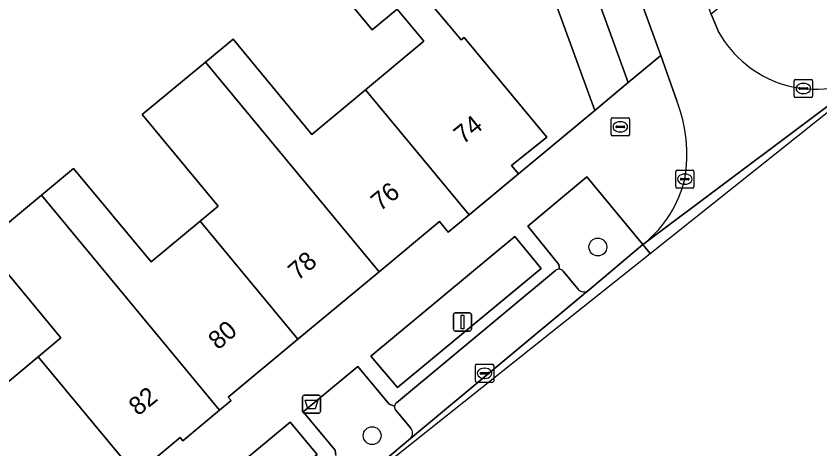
# Model space of a CAD drawing. Extents: x 159262 to 160143, y 383399 to 384319.
# Drawn here: x 159895.98 to 159940.19, y 383682.32 to 383706.1 of the extents above; entities that cross this region are included whole.
import ezdxf

# ---------------------------------------------------------------- set-up
doc = ezdxf.new("R2010")
doc.units = 0
for name, color, linetype in [('IMGEO_Afvalbak', 7, 'Continuous'), ('IMGEO_Boom', 7, 'Continuous'), ('IMGEO_Brandkraan', 7, 'Continuous'), ('IMGEO_Erf', 7, 'Continuous'), ('IMGEO_Groenvoorziening', 7, 'Continuous'), ('IMGEO_Kolk', 7, 'Continuous'), ('IMGEO_Lichtmast', 7, 'Continuous'), ('IMGEO_Pand', 7, 'Continuous'), ('IMGEO_Pand_nummerreeks', 7, 'Continuous'), ('IMGEO_Parkeervlak_open', 7, 'Continuous'), ('IMGEO_Rijbaan_lokaal_gesloten', 7, 'Continuous'), ('IMGEO_Rijbaan_lokaal_open', 7, 'Continuous'), ('IMGEO_Voetpad_open', 7, 'Continuous')]:
    doc.layers.add(name, color=color, linetype=linetype)

msp = doc.modelspace()

# ---------------------------------------------------------------- linework, layer by layer
at = {"layer": 'IMGEO_Afvalbak'}
for p, q in [((159911.832, 383685.28), (159912.622, 383685.28)), ((159912.622, 383685.28), (159911.832, 383685.28)), ((159911.732, 383684.38), (159911.732, 383685.18)), ((159911.732, 383685.18), (159911.732, 383684.38)), ((159912.722, 383685.18), (159912.722, 383684.38)), ((159912.722, 383684.38), (159912.722, 383685.18)), ((159912.622, 383684.28), (159911.832, 383684.28)), ((159911.832, 383684.28), (159912.622, 383684.28))]:
    msp.add_line(p, q, dxfattribs=at)
msp.add_lwpolyline([(159911.875, 383684.994), (159912.579, 383684.994), (159912.43, 383684.524), (159912.024, 383684.524), (159911.875, 383684.994)], dxfattribs=at)
for centre, start, end in [((159911.832, 383685.18), 90, 180), ((159911.832, 383685.18), 90, 180), ((159912.622, 383685.18), 0, 90), ((159912.622, 383685.18), 360, 90), ((159911.832, 383684.38), 180, 270), ((159911.832, 383684.38), 180, 270), ((159912.622, 383684.38), 270, 0), ((159912.622, 383684.38), 270, 0)]:
    msp.add_arc(centre, 0.1, start, end, dxfattribs=at)
at = {"layer": 'IMGEO_Boom'}
for centre in [(159927.977, 383693.412), (159915.562, 383683.053)]:
    msp.add_circle(centre, 0.489, dxfattribs=at)
at = {"layer": 'IMGEO_Brandkraan'}
for p, q in [((159928.711, 383699.587), (159928.711, 383700.439)), ((159928.786, 383700.513), (159929.638, 383700.513)), ((159929.199, 383700.293), (159929.224, 383700.293)), ((159929.712, 383700.439), (159929.712, 383699.587)), ((159928.97, 383700.007), (159928.97, 383700.019)), ((159929.408, 383699.97), (159929.01, 383699.97)), ((159929.013, 383700.056), (159929.411, 383700.056)), ((159929.454, 383700.019), (159929.454, 383700.007)), ((159929.638, 383699.513), (159928.786, 383699.513)), ((159929.222, 383699.733), (159929.197, 383699.733))]:
    msp.add_line(p, q, dxfattribs=at)
for points in [[(159928.711, 383699.587), (159928.711, 383700.439)], [(159928.786, 383700.513), (159929.638, 383700.513)], [(159929.712, 383700.439), (159929.712, 383699.587)], [(159929.638, 383699.513), (159928.786, 383699.513)]]:
    msp.add_lwpolyline(points, dxfattribs=at)
for centre, radius, start, end in [((159928.788, 383700.437), 0.0765, 91.552, 178.448), ((159928.788, 383700.437), 0.0765, 91.552, 178.448), ((159929.636, 383700.437), 0.0765, 1.552, 88.448), ((159929.636, 383700.437), 0.0765, 1.552, 88.448), ((159929.01, 383700.016), 0.0403, 85.8775, 175.7526), ((159929.007, 383700.006), 0.0366, 178.938, 274.7102), ((159929.411, 383700.013), 0.043, 264.8664, 352.4533), ((159929.415, 383700.018), 0.0386, 1.7309, 96.639), ((159928.788, 383699.589), 0.0765, 181.552, 268.448), ((159928.788, 383699.589), 0.0765, 181.552, 268.448), ((159929.636, 383699.589), 0.0765, 271.552, 358.448), ((159929.636, 383699.589), 0.0765, 271.552, 358.448)]:
    msp.add_arc(centre, radius, start, end, dxfattribs=at)
for centre, major_axis, ratio, start_param, end_param in [((159929.198, 383700.013), (-0.387, 0.002), 0.722429, 4.712389, 7.853982), ((159929.223, 383700.013), (-0.39, 0.002), 0.717154, 1.570796, 4.712389)]:
    msp.add_ellipse(centre, major_axis=major_axis, ratio=ratio, start_param=start_param, end_param=end_param, dxfattribs=at)
at = {"layer": 'IMGEO_Erf'}
for points in [[(159918.218, 383707.47), (159920.459, 383704.792), (159920.632, 383704.926), (159925.161, 383699.443), (159923.226, 383697.887), (159923.606, 383697.428), (159927.806, 383700.914), (159922.821, 383714.572)], [(159894.821, 383685.415), (159897.199, 383687.388), (159898.445, 383688.422), (159894.156, 383693.589), (159897.376, 383696.261), (159899.142, 383697.727), (159903.401, 383692.597), (159906.099, 383694.836), (159907.092, 383695.66), (159902.921, 383700.685), (159906.393, 383703.566), (159907.91, 383704.825), (159912.246, 383699.599), (159915.194, 383702.046), (159918.409, 383704.714), (159916.939, 383706.483), (159915.568, 383705.344), (159913.319, 383708.052)]]:
    msp.add_lwpolyline(points, dxfattribs=at)
at = {"layer": 'IMGEO_Groenvoorziening'}
for points in [[(159925.701, 383714.004), (159925.548, 383713.708), (159929.638, 383702.441), (159931.431, 383703.934), (159927.693, 383714.168)], [(159927.377, 383697.267), (159924.127, 383694.553), (159925.83, 383692.453), (159925.86, 383692.195)], [(159927.386, 383690.985), (159927.424, 383691.004), (159927.493, 383691.054), (159930.446, 383693.544), (159927.377, 383697.267)], [(159926.075, 383692.086), (159926.87, 383691.122)], [(159916.791, 383684.665), (159916.499, 383684.779), (159914.773, 383686.855), (159911.777, 383684.363), (159913.533, 383682.255), (159913.574, 383681.959)], [(159917.666, 383683.475), (159916.856, 383684.444)], [(159915.155, 383680.793), (159917.675, 383682.896)]]:
    msp.add_lwpolyline(points, dxfattribs=at)
for points in [[(159916.95, 383685.692), (159924.867, 383692.232), (159923.405, 383693.986), (159915.482, 383687.419)], [(159904.626, 383675.44), (159912.542, 383682.013), (159911.06, 383683.784), (159903.158, 383677.235)]]:
    msp.add_lwpolyline(points, close=True, dxfattribs=at)
for centre, radius, start, end in [((159925.843, 383691.895), 0.3, 39.4348, 86.7974), ((159927.212, 383691.368), 0.421, 215.7866, 294.475), ((159917.096, 383684.635), 0.307, 174.3208, 218.4583), ((159917.379, 383683.181), 0.411, 316.0394, 45.7416)]:
    msp.add_arc(centre, radius, start, end, dxfattribs=at)
at = {"layer": 'IMGEO_Kolk'}
for p, q in [((159938.777, 383701.697), (159938.777, 383702.549)), ((159938.852, 383702.623), (159939.704, 383702.623)), ((159939.778, 383702.549), (159939.778, 383701.697)), ((159939.036, 383702.117), (159939.036, 383702.129)), ((159939.474, 383702.08), (159939.076, 383702.08)), ((159939.079, 383702.166), (159939.477, 383702.166)), ((159939.265, 383702.403), (159939.29, 383702.403)), ((159939.52, 383702.129), (159939.52, 383702.117)), ((159939.704, 383701.623), (159938.852, 383701.623)), ((159939.288, 383701.843), (159939.263, 383701.843)), ((159932.331, 383697.642), (159933.183, 383697.642)), ((159932.256, 383696.716), (159932.256, 383697.568)), ((159932.558, 383697.185), (159932.956, 383697.185)), ((159932.744, 383697.422), (159932.769, 383697.422)), ((159933.257, 383697.568), (159933.257, 383696.716)), ((159932.515, 383697.136), (159932.515, 383697.148)), ((159932.953, 383697.099), (159932.555, 383697.099)), ((159932.767, 383696.862), (159932.742, 383696.862)), ((159932.999, 383697.148), (159932.999, 383697.136)), ((159933.183, 383696.642), (159932.331, 383696.642)), ((159921.247, 383686.052), (159921.247, 383686.904)), ((159921.322, 383686.978), (159922.174, 383686.978)), ((159921.735, 383686.758), (159921.76, 383686.758)), ((159922.248, 383686.904), (159922.248, 383686.052)), ((159921.506, 383686.472), (159921.506, 383686.484)), ((159921.944, 383686.435), (159921.546, 383686.435)), ((159921.549, 383686.521), (159921.947, 383686.521)), ((159921.758, 383686.198), (159921.733, 383686.198)), ((159921.99, 383686.484), (159921.99, 383686.472)), ((159922.174, 383685.978), (159921.322, 383685.978))]:
    msp.add_line(p, q, dxfattribs=at)
for points in [[(159938.777, 383701.697), (159938.777, 383702.549)], [(159938.852, 383702.623), (159939.704, 383702.623)], [(159939.778, 383702.549), (159939.778, 383701.697)], [(159939.704, 383701.623), (159938.852, 383701.623)], [(159932.331, 383697.642), (159933.183, 383697.642)], [(159932.256, 383696.716), (159932.256, 383697.568)], [(159933.257, 383697.568), (159933.257, 383696.716)], [(159933.183, 383696.642), (159932.331, 383696.642)], [(159921.247, 383686.052), (159921.247, 383686.904)], [(159921.322, 383686.978), (159922.174, 383686.978)], [(159922.248, 383686.904), (159922.248, 383686.052)], [(159922.174, 383685.978), (159921.322, 383685.978)]]:
    msp.add_lwpolyline(points, dxfattribs=at)
for centre, radius, start, end in [((159938.854, 383702.547), 0.0765, 91.552, 178.448), ((159938.854, 383702.547), 0.0765, 91.552, 178.448), ((159939.702, 383702.547), 0.0765, 1.552, 88.448), ((159939.702, 383702.547), 0.0765, 1.552, 88.448), ((159939.076, 383702.126), 0.0403, 85.8775, 175.7526), ((159939.073, 383702.116), 0.0366, 178.938, 274.7102), ((159939.477, 383702.123), 0.043, 264.8664, 352.4533), ((159939.481, 383702.128), 0.0386, 1.7309, 96.639), ((159938.854, 383701.699), 0.0765, 181.552, 268.448), ((159938.854, 383701.699), 0.0765, 181.552, 268.448), ((159939.702, 383701.699), 0.0765, 271.552, 358.448), ((159939.702, 383701.699), 0.0765, 271.552, 358.448), ((159932.333, 383697.566), 0.0765, 91.552, 178.448), ((159932.333, 383697.566), 0.0765, 91.552, 178.448), ((159933.181, 383697.566), 0.0765, 1.552, 88.448), ((159933.181, 383697.566), 0.0765, 1.552, 88.448), ((159932.555, 383697.145), 0.0403, 85.8775, 175.7526), ((159932.96, 383697.147), 0.0386, 1.7309, 96.639), ((159932.552, 383697.135), 0.0366, 178.938, 274.7102), ((159932.956, 383697.142), 0.043, 264.8664, 352.4533), ((159932.333, 383696.718), 0.0765, 181.552, 268.448), ((159932.333, 383696.718), 0.0765, 181.552, 268.448), ((159933.181, 383696.718), 0.0765, 271.552, 358.448), ((159933.181, 383696.718), 0.0765, 271.552, 358.448), ((159921.324, 383686.902), 0.0765, 91.552, 178.448), ((159921.324, 383686.902), 0.0765, 91.552, 178.448), ((159922.172, 383686.902), 0.0765, 1.552, 88.448), ((159922.172, 383686.902), 0.0765, 1.552, 88.448), ((159921.546, 383686.481), 0.0403, 85.8775, 175.7526), ((159921.543, 383686.471), 0.0366, 178.938, 274.7102), ((159921.947, 383686.478), 0.043, 264.8664, 352.4533), ((159921.951, 383686.483), 0.0386, 1.7309, 96.639), ((159921.324, 383686.054), 0.0765, 181.552, 268.448), ((159921.324, 383686.054), 0.0765, 181.552, 268.448), ((159922.172, 383686.054), 0.0765, 271.552, 358.448), ((159922.172, 383686.054), 0.0765, 271.552, 358.448)]:
    msp.add_arc(centre, radius, start, end, dxfattribs=at)
for centre, major_axis, ratio, start_param, end_param in [((159939.264, 383702.123), (-0.387, 0.002), 0.722429, 4.712389, 7.853982), ((159939.289, 383702.123), (-0.39, 0.002), 0.717154, 1.570796, 4.712389), ((159932.743, 383697.142), (-0.387, 0.002), 0.722429, 4.712389, 7.853982), ((159932.768, 383697.142), (-0.39, 0.002), 0.717154, 1.570796, 4.712389), ((159921.734, 383686.478), (-0.387, 0.002), 0.722429, 4.712389, 7.853982), ((159921.759, 383686.478), (-0.39, 0.002), 0.717154, 1.570796, 4.712389)]:
    msp.add_ellipse(centre, major_axis=major_axis, ratio=ratio, start_param=start_param, end_param=end_param, dxfattribs=at)
at = {"layer": 'IMGEO_Lichtmast'}
for p, q in [((159920.034, 383688.9), (159920.034, 383689.7)), ((159920.034, 383689.7), (159920.034, 383688.9)), ((159920.134, 383689.8), (159920.924, 383689.8)), ((159920.924, 383689.8), (159920.134, 383689.8)), ((159921.024, 383689.7), (159921.024, 383688.9)), ((159921.024, 383688.9), (159921.024, 383689.7)), ((159920.924, 383688.8), (159920.134, 383688.8)), ((159920.134, 383688.8), (159920.924, 383688.8))]:
    msp.add_line(p, q, dxfattribs=at)
msp.add_lwpolyline([(159920.454, 383689.675), (159920.604, 383689.675), (159920.604, 383688.925), (159920.454, 383688.925), (159920.454, 383689.675)], dxfattribs=at)
for centre, start, end in [((159920.134, 383689.7), 90, 180), ((159920.134, 383689.7), 90, 180), ((159920.924, 383689.7), 0, 90), ((159920.924, 383689.7), 360, 90), ((159920.134, 383688.9), 180, 270), ((159920.134, 383688.9), 180, 270), ((159920.924, 383688.9), 270, 0), ((159920.924, 383688.9), 270, 0)]:
    msp.add_arc(centre, 0.1, start, end, dxfattribs=at)
at = {"layer": 'IMGEO_Pand'}
for points in [[(159918.218, 383707.47), (159918.391, 383707.614), (159916.158, 383710.341), (159913.319, 383708.052), (159915.568, 383705.344), (159916.939, 383706.483), (159918.409, 383704.714), (159915.194, 383702.046), (159920.895, 383695.178), (159923.606, 383697.428), (159923.226, 383697.887), (159925.161, 383699.443), (159920.632, 383704.926), (159920.459, 383704.792)], [(159920.895, 383695.178), (159915.194, 383702.046), (159912.246, 383699.599), (159907.91, 383704.825), (159906.393, 383703.566), (159915.945, 383692.057), (159919.259, 383694.808), (159919.744, 383694.223)], [(159906.393, 383703.566), (159902.921, 383700.685), (159907.092, 383695.66), (159906.099, 383694.836), (159911.48, 383688.352), (159915.945, 383692.057)], [(159907.17, 383684.459), (159907.807, 383684.987), (159907.652, 383685.174), (159911.48, 383688.352), (159906.099, 383694.836), (159903.401, 383692.597), (159899.142, 383697.727), (159897.376, 383696.261)], [(159907.17, 383684.459), (159897.376, 383696.261), (159894.156, 383693.589), (159898.445, 383688.422), (159897.199, 383687.388), (159902.566, 383680.923), (159905.001, 383682.944), (159905.142, 383682.775)], [(159897.199, 383687.388), (159894.821, 383685.415), (159890.514, 383690.605), (159888.427, 383688.873), (159898.101, 383677.217), (159902.566, 383680.923)]]:
    msp.add_lwpolyline(points, close=True, dxfattribs=at)
at = {"layer": 'IMGEO_Parkeervlak_open'}
for points in [[(159925.652, 383692.123), (159916.894, 383684.864)], [(159926.87, 383691.122), (159926.075, 383692.086)], [(159917.675, 383682.896), (159927.424, 383691.004)], [(159927.424, 383691.004), (159927.386, 383690.985)], [(159916.856, 383684.444), (159917.666, 383683.475)]]:
    msp.add_lwpolyline(points, dxfattribs=at)
for centre, radius, start, end in [((159925.846, 383691.899), 0.296, 87.2972, 130.8898), ((159925.843, 383691.895), 0.3, 39.4348, 86.7974), ((159927.212, 383691.368), 0.421, 215.7866, 294.475), ((159917.101, 383684.631), 0.312, 131.6033, 173.6656), ((159917.096, 383684.635), 0.307, 174.3208, 218.4583), ((159917.379, 383683.181), 0.411, 316.0394, 45.7416)]:
    msp.add_arc(centre, radius, start, end, dxfattribs=at)
at = {"layer": 'IMGEO_Rijbaan_lokaal_gesloten'}
msp.add_lwpolyline([(159930.854, 383693.058), (159930.446, 383693.544), (159927.493, 383691.054), (159927.424, 383691.004), (159917.675, 383682.896), (159915.155, 383680.793), (159909.457, 383676.049), (159930.854, 383693.058)], dxfattribs=at)
at = {"layer": 'IMGEO_Rijbaan_lokaal_open'}
for points in [[(159917.124, 383752.95), (159913.99, 383751.723), (159915.127, 383748.591), (159916.103, 383745.872), (159920.531, 383733.79), (159921.695, 383730.616), (159923.26, 383726.231), (159927.693, 383714.168), (159931.431, 383703.934), (159932.325, 383701.437)], [(159934.625, 383705.198), (159934.314, 383705.938), (159934.209, 383706.21), (159930.853, 383715.376), (159917.124, 383752.95)], [(159930.854, 383693.058), (159942.32, 383702.173), (159943.448, 383702.759), (159943.207, 383703.085), (159930.572, 383693.65), (159930.446, 383693.544), (159930.854, 383693.058)], [(159930.572, 383693.65), (159943.207, 383703.085)]]:
    msp.add_lwpolyline(points, dxfattribs=at)
for centre, radius, start, end in [((159940.069, 383708.322), 6.277, 209.8499, 251.8722), ((159939.902, 383708.034), 5.951, 252.5372, 303.7387), ((159924.637, 383698.494), 8.232, 350.5442, 20.943), ((159926.366, 383698.711), 6.581, 309.7269, 346.2033)]:
    msp.add_arc(centre, radius, start, end, dxfattribs=at)
at = {"layer": 'IMGEO_Voetpad_open'}
for points in [[(160028.249, 383759.288), (160011.487, 383750), (159994.527, 383740.405), (159978.831, 383731.538), (159971.829, 383727.583), (159968.521, 383725.771), (159967.57, 383725.25), (159955.18, 383718.465), (159948.249, 383714.669), (159946.999, 383713.984), (159943.691, 383712.172), (159941.752, 383711.19), (159937.58, 383708.929), (159935.975, 383707.683), (159934.209, 383706.21), (159934.314, 383705.938), (159934.625, 383705.198)], [(159907.333, 383757.187), (159909.321, 383751.741), (159909.728, 383750.624), (159909.99, 383749.905), (159911.715, 383745.174), (159913.661, 383739.837), (159915.607, 383734.499), (159917.595, 383729.048), (159917.804, 383728.468), (159919.327, 383724.25), (159922.821, 383714.572), (159927.806, 383700.914), (159929.638, 383702.441), (159925.548, 383713.708), (159925.701, 383714.004)], [(159932.325, 383701.437), (159931.431, 383703.934), (159929.638, 383702.441), (159927.806, 383700.914), (159923.606, 383697.428), (159920.895, 383695.178), (159919.744, 383694.223), (159919.259, 383694.808), (159915.945, 383692.057), (159911.48, 383688.352), (159907.652, 383685.174), (159907.807, 383684.987), (159907.17, 383684.459), (159905.142, 383682.775), (159905.001, 383682.944), (159902.566, 383680.923)], [(159925.86, 383692.195), (159925.83, 383692.453), (159924.127, 383694.553), (159927.377, 383697.267), (159930.446, 383693.544), (159930.572, 383693.65)], [(159916.894, 383684.864), (159925.652, 383692.123)], [(159913.574, 383681.959), (159913.533, 383682.255), (159911.777, 383684.363), (159914.773, 383686.855), (159916.499, 383684.779), (159916.791, 383684.665)]]:
    msp.add_lwpolyline(points, dxfattribs=at)
for points in [[(159915.482, 383687.419), (159923.405, 383693.986), (159924.867, 383692.232), (159916.95, 383685.692)], [(159903.158, 383677.235), (159911.06, 383683.784), (159912.542, 383682.013), (159904.626, 383675.44)]]:
    msp.add_lwpolyline(points, close=True, dxfattribs=at)
for centre, radius, start, end in [((159940.069, 383708.322), 6.277, 209.8499, 251.8722), ((159939.902, 383708.034), 5.951, 252.5372, 303.7387), ((159924.637, 383698.494), 8.232, 350.5442, 20.943), ((159926.366, 383698.711), 6.581, 309.7269, 346.2033), ((159925.846, 383691.899), 0.296, 87.2972, 130.8898), ((159917.101, 383684.631), 0.312, 131.6033, 173.6656)]:
    msp.add_arc(centre, radius, start, end, dxfattribs=at)

# ---------------------------------------------------------------- texts
at = {"layer": 'IMGEO_Pand_nummerreeks'}
for s, rotation, p in [('74', 38.8866, (159920.565, 383699.021)), ('76', 38.8852, (159916.002, 383695.341)), ('78', 40.8895, (159911.479, 383691.524)), ('80', 40.8895, (159907.091, 383687.725)), ('82', 38.6061, (159902.682, 383684.1))]:
    msp.add_text(s, height=1, rotation=rotation, dxfattribs=at).set_placement(p)

doc.saveas('drawing.dxf')
